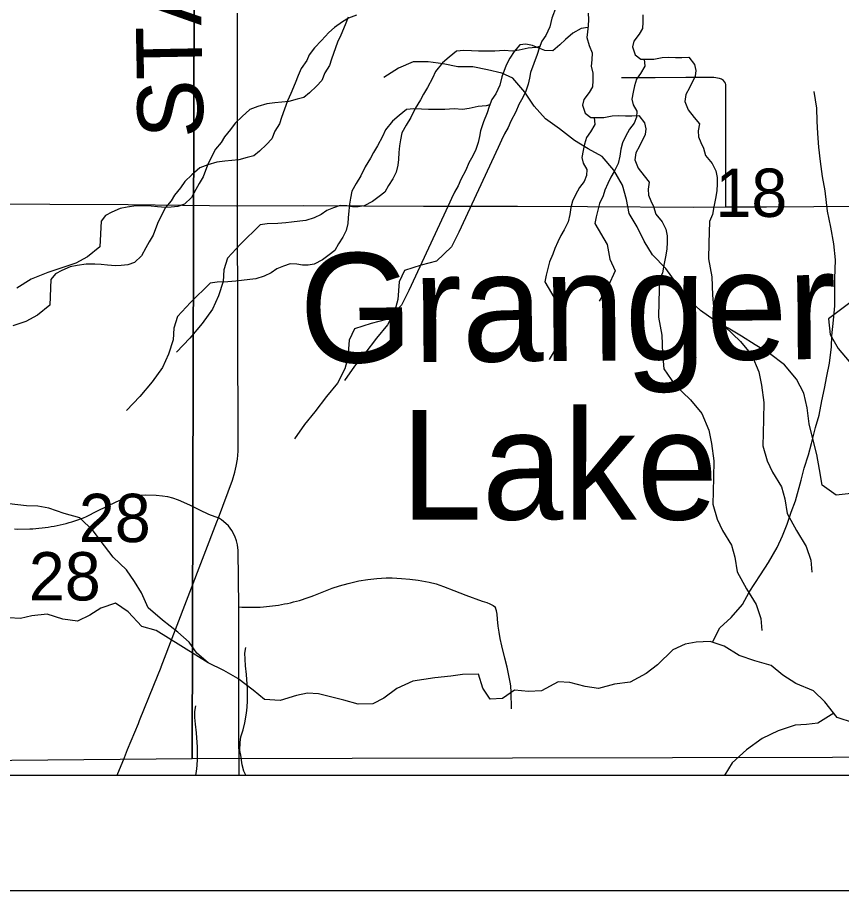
# Model space of a CAD drawing. Extents: x -21.1 to 50.3, y 0 to 22.1.
# Drawn here: x 5.292 to 6.005, y 14 to 14.756 of the extents above; entities that cross this region are included whole.
import ezdxf

# ---------------------------------------------------------------- set-up
doc = ezdxf.new("R2010")
doc.units = 0
for name, color, linetype in [('GM_X_County', 7, 'Continuous'), ('GM_X_County_Road', 7, 'Continuous'), ('GM_X_County_Road_Text', 7, 'Continuous'), ('GM_X_Minor_Lake', 7, 'Continuous'), ('GM_X_Minor_Lake_Text', 7, 'Continuous'), ('GM_X_Minor_River', 7, 'Continuous'), ('GM_X_Section', 7, 'Continuous'), ('GM_X_Section_Text', 7, 'Continuous'), ('GM_X_State_Route', 7, 'Continuous'), ('GM_X_Township_Road', 7, 'Continuous'), ('SH_Cut_Line', 7, 'Continuous'), ('SH_Data', 7, 'Continuous')]:
    doc.layers.add(name, color=color, linetype=linetype)

msp = doc.modelspace()

# ---------------------------------------------------------------- linework, layer by layer
at = {"layer": 'GM_X_County'}
msp.add_lwpolyline([(8.9, 14.74638), (8.9, 20.9), (2.1, 20.9), (2.1, 14.1), (8.89319, 14.1)], dxfattribs=at)
at = {"layer": 'GM_X_County_Road'}
for points in [[(5.48269, 14.59301), (5.48255, 14.74825), (5.48255, 14.75968)], [(4.73211, 14.59298), (4.74386, 14.59308), (4.76736, 14.59329), (4.80962, 14.59366), (4.85964, 14.59401), (4.87385, 14.5941), (4.89773, 14.59426), (4.92994, 14.59432), (4.95594, 14.59422), (4.98512, 14.59432), (5.08119, 14.59473), (5.15671, 14.59493), (5.24394, 14.59473), (5.32008, 14.59422), (5.38789, 14.59401), (5.48169, 14.59302)], [(5.48169, 14.59302), (5.48269, 14.59301), (5.53943, 14.59312), (5.64376, 14.59267), (5.68487, 14.5926), (5.72488, 14.59252), (5.78545, 14.5924), (5.87715, 14.59183), (5.90548, 14.59192), (5.9405, 14.59211), (6.02254, 14.59263)]]:
    msp.add_lwpolyline(points, dxfattribs=at)
at = {"layer": 'GM_X_Minor_Lake'}
msp.add_lwpolyline([(6.01849, 14.51339), (5.99416, 14.4951), (5.9957, 14.48141), (6.00257, 14.46925), (6.0121, 14.45823)], dxfattribs=at)
msp.add_lwpolyline([(6.01849, 14.51339), (5.99416, 14.4951), (5.9957, 14.48141), (6.00257, 14.46925), (6.0121, 14.45823)], dxfattribs=at)
at = {"layer": 'GM_X_Minor_River'}
for points in [[(5.58556, 14.758), (5.57872, 14.75531), (5.57341, 14.75224), (5.56659, 14.74726), (5.56166, 14.74306), (5.55523, 14.73618), (5.54918, 14.72969), (5.54464, 14.72359), (5.54277, 14.71864), (5.53786, 14.71178), (5.53523, 14.70568), (5.5326, 14.69921), (5.52885, 14.69007), (5.52584, 14.68398), (5.52059, 14.66951), (5.5191, 14.66381), (5.51494, 14.65771), (5.51232, 14.65086), (5.50778, 14.64589), (5.50172, 14.64016), (5.49679, 14.63633), (5.49109, 14.63478), (5.48387, 14.63284), (5.47778, 14.63205), (5.4717, 14.63164), (5.46485, 14.63084), (5.45687, 14.62851), (5.45003, 14.62582), (5.44322, 14.6197), (5.43716, 14.61397), (5.43338, 14.60863), (5.42809, 14.60214), (5.42507, 14.59719), (5.42016, 14.59146), (5.41639, 14.58422), (5.41338, 14.57775), (5.40963, 14.56747), (5.40624, 14.56175), (5.40322, 14.55642), (5.39946, 14.54956), (5.3934, 14.54383), (5.3877, 14.5419), (5.382, 14.54111), (5.37705, 14.54108), (5.37019, 14.54142), (5.36448, 14.54215), (5.35915, 14.5425), (5.35154, 14.54246), (5.34393, 14.54128), (5.33785, 14.5401), (5.33063, 14.53702), (5.32494, 14.53395), (5.32116, 14.52899), (5.32003, 14.50697)], [(5.75851, 14.76518), (5.75476, 14.75528), (5.75289, 14.74805), (5.74951, 14.74043), (5.74611, 14.73548), (5.74386, 14.72939), (5.74199, 14.72406), (5.73899, 14.71606), (5.73637, 14.70845), (5.73525, 14.70351), (5.73414, 14.69818), (5.73227, 14.69209), (5.72964, 14.68676), (5.72625, 14.68066), (5.72362, 14.67419), (5.71909, 14.66619), (5.71684, 14.66086), (5.71383, 14.65514), (5.71119, 14.64981), (5.70819, 14.64334), (5.67425, 14.57023)], [(5.78614, 14.75988), (5.78656, 14.75418), (5.7862, 14.74886), (5.78547, 14.74354), (5.78512, 14.7386), (5.78706, 14.73177), (5.78976, 14.72533), (5.78942, 14.71925), (5.78868, 14.71393), (5.79024, 14.70786), (5.79028, 14.7014), (5.78993, 14.69608), (5.78691, 14.69112), (5.78238, 14.68502), (5.78126, 14.68008), (5.78358, 14.67325), (5.78855, 14.66948), (5.79959, 14.66954), (5.80682, 14.67072), (5.81214, 14.67113), (5.81862, 14.67079), (5.82395, 14.67082), (5.83003, 14.67123), (5.83502, 14.6648), (5.83619, 14.65949), (5.83545, 14.65455), (5.83056, 14.64464), (5.82755, 14.63893), (5.82644, 14.63284), (5.82953, 14.62564), (5.83451, 14.61883), (5.83911, 14.61354), (5.838, 14.60746), (5.83841, 14.60214), (5.84034, 14.59721), (5.84266, 14.59229), (5.8446, 14.58584), (5.85034, 14.57903), (5.85342, 14.57259), (5.8546, 14.5669), (5.85463, 14.56158), (5.85428, 14.5555), (5.85318, 14.54866), (5.8517, 14.54143), (5.85059, 14.53497), (5.84796, 14.52888), (5.84746, 14.50993)], [(5.83353, 14.75837), (5.83357, 14.75192), (5.83322, 14.74659), (5.8302, 14.74164), (5.82566, 14.73554), (5.82455, 14.73059), (5.82687, 14.72377), (5.83184, 14.72), (5.84288, 14.72006), (5.85011, 14.72124), (5.85543, 14.72165), (5.8619, 14.7213), (5.86723, 14.72133), (5.87332, 14.72175), (5.8783, 14.71531), (5.87948, 14.71), (5.87874, 14.70506), (5.87385, 14.69516), (5.87084, 14.68944), (5.86973, 14.68336), (5.87282, 14.67616), (5.8778, 14.66935), (5.8824, 14.66405), (5.88129, 14.65797), (5.8817, 14.65266), (5.88363, 14.64773), (5.88594, 14.6428), (5.88788, 14.63636), (5.89363, 14.62955), (5.89671, 14.62311), (5.89789, 14.61742), (5.89792, 14.6121), (5.89757, 14.60602), (5.89647, 14.59917), (5.89498, 14.59195), (5.89388, 14.58548), (5.89125, 14.57939), (5.89075, 14.56045)], [(5.57852, 14.7562), (5.57589, 14.74973), (5.57213, 14.74059), (5.56912, 14.7345), (5.56388, 14.72003), (5.56239, 14.71432), (5.55823, 14.70822), (5.55561, 14.70137), (5.55107, 14.69641), (5.54501, 14.69068), (5.54008, 14.68685), (5.53438, 14.6853), (5.52716, 14.68336), (5.52107, 14.68257), (5.51499, 14.68215), (5.50814, 14.68135), (5.50016, 14.67903), (5.49332, 14.67633), (5.48651, 14.67022), (5.48045, 14.66449), (5.47667, 14.65915), (5.47138, 14.65266), (5.46836, 14.6477), (5.46345, 14.64198), (5.45968, 14.63474), (5.45667, 14.62827), (5.45292, 14.61799), (5.44953, 14.61227), (5.44651, 14.60694), (5.44275, 14.60008), (5.43669, 14.59435), (5.43099, 14.59241), (5.42529, 14.59162), (5.42034, 14.5916), (5.41348, 14.59194), (5.40777, 14.59266), (5.40244, 14.59302), (5.39483, 14.59297), (5.38722, 14.59179), (5.38114, 14.59062), (5.37392, 14.58754), (5.36823, 14.58447), (5.36445, 14.57951), (5.36332, 14.55749)], [(5.78601, 14.74743), (5.78013, 14.74655), (5.77292, 14.74233), (5.76648, 14.73698), (5.76156, 14.73239), (5.7555, 14.72704), (5.74864, 14.72738), (5.74292, 14.72963), (5.73796, 14.73188), (5.73224, 14.73299), (5.72692, 14.7322), (5.722, 14.72647), (5.71823, 14.72075), (5.71522, 14.71466), (5.71147, 14.70476), (5.7096, 14.69754), (5.70622, 14.68992), (5.70282, 14.68496), (5.70057, 14.67887), (5.6987, 14.67354), (5.6957, 14.66555), (5.69308, 14.65794), (5.69196, 14.65299), (5.69085, 14.64767), (5.68898, 14.64158), (5.68635, 14.63625), (5.68296, 14.63015), (5.68033, 14.62368), (5.67581, 14.61567), (5.67355, 14.61034), (5.67054, 14.60463), (5.66791, 14.5993), (5.6649, 14.59282), (5.63096, 14.51972)], [(5.74445, 14.73098), (5.74119, 14.73013), (5.73435, 14.72933), (5.72636, 14.72777), (5.72066, 14.72698), (5.71342, 14.72732), (5.70543, 14.7269), (5.69135, 14.72682), (5.68526, 14.72716), (5.6784, 14.7275), (5.67232, 14.72671), (5.66588, 14.72174), (5.66019, 14.71677), (5.65415, 14.70913), (5.65151, 14.70342), (5.64699, 14.69542), (5.6436, 14.6897), (5.64096, 14.68475), (5.63644, 14.67713), (5.63267, 14.66951), (5.62853, 14.66265), (5.62476, 14.65617), (5.62365, 14.65009), (5.62291, 14.64476), (5.62218, 14.63906), (5.62184, 14.63298), (5.62149, 14.62804), (5.62, 14.62195), (5.61698, 14.61624), (5.61321, 14.61052), (5.6102, 14.60481), (5.60527, 14.60098), (5.59958, 14.59677), (5.59238, 14.59293), (5.58705, 14.59214), (5.5821, 14.59211), (5.57715, 14.59285), (5.57144, 14.59319), (5.56574, 14.59126), (5.56004, 14.58895), (5.55511, 14.58551), (5.54904, 14.58243), (5.54182, 14.58011), (5.5365, 14.5797), (5.52927, 14.57891), (5.52433, 14.57812), (5.51747, 14.5777), (5.50834, 14.57727), (5.50226, 14.57648), (5.48514, 14.55984)], [(5.83451, 14.72001), (5.8353, 14.71394), (5.83153, 14.70746), (5.82813, 14.7025), (5.82626, 14.69679), (5.82515, 14.69147), (5.82404, 14.68538), (5.82521, 14.68045), (5.82829, 14.67477), (5.82793, 14.66983), (5.82606, 14.6645), (5.82191, 14.65916), (5.81851, 14.65307), (5.81588, 14.64735), (5.81439, 14.64203), (5.81366, 14.63594), (5.81218, 14.62948), (5.80879, 14.62262), (5.80577, 14.61767), (5.80314, 14.61233), (5.80051, 14.60662), (5.79901, 14.60167), (5.796, 14.59482), (5.79302, 14.58341), (5.79191, 14.5777), (5.80259, 14.55935)], [(6.01379, 14.34377), (6.00085, 14.34223), (5.98866, 14.35096), (5.98636, 14.36465), (5.98406, 14.37757), (5.98061, 14.39126), (5.97755, 14.40419), (5.97563, 14.41788), (5.97295, 14.4308), (5.96646, 14.44296), (5.95617, 14.45512), (5.94322, 14.46499), (5.93065, 14.47258), (5.91885, 14.48017), (5.90742, 14.48701), (5.89523, 14.49384), (5.88343, 14.50219), (5.872, 14.51282), (5.86246, 14.52612), (5.85332, 14.53866), (5.84188, 14.55043), (5.83464, 14.56222), (5.82853, 14.57476), (5.82167, 14.58616), (5.81936, 14.59832), (5.81592, 14.61087), (5.80829, 14.62379), (5.79838, 14.63557), (5.7862, 14.6424), (5.77439, 14.64961), (5.76144, 14.65948), (5.74925, 14.66821), (5.73934, 14.67923), (5.73134, 14.69139), (5.72105, 14.70354), (5.71153, 14.70772), (5.69897, 14.71074), (5.68641, 14.71339), (5.67347, 14.71337), (5.66053, 14.71602), (5.64759, 14.71753), (5.63465, 14.71751), (5.6221, 14.71217), (5.60918, 14.70417)], [(5.89382, 14.21503), (5.90027, 14.22743), (5.90982, 14.23647), (5.91976, 14.24779), (5.92552, 14.25838), (5.93549, 14.27349), (5.94239, 14.28407), (5.94968, 14.29693), (5.9543, 14.30714), (5.95855, 14.31736), (5.96203, 14.32758), (5.96551, 14.33742), (5.97056, 14.35522), (5.97329, 14.36583), (5.97678, 14.37719), (5.9795, 14.38704), (5.98301, 14.40105), (5.98611, 14.41165), (5.98847, 14.42416), (5.99082, 14.43477), (5.99279, 14.44538), (5.99514, 14.45675), (5.99675, 14.47077), (5.99719, 14.48026), (5.99842, 14.4939), (5.99964, 14.50642), (5.99979, 14.52956), (6.00029, 14.54625), (5.99886, 14.55991), (5.9963, 14.57435), (5.99335, 14.5884), (5.99119, 14.60587), (5.989, 14.6184), (5.98718, 14.63131), (5.98575, 14.64384), (5.98507, 14.6556), (5.98438, 14.66623), (5.98408, 14.67762), (5.98189, 14.69204)], [(5.70116, 14.68046), (5.69791, 14.67961), (5.69106, 14.67882), (5.68307, 14.67725), (5.67737, 14.67646), (5.67013, 14.6768), (5.66214, 14.67638), (5.64806, 14.6763), (5.64197, 14.67665), (5.63512, 14.67699), (5.62903, 14.67619), (5.62259, 14.67122), (5.6169, 14.66625), (5.61086, 14.65862), (5.60823, 14.65291), (5.6037, 14.6449), (5.60031, 14.63919), (5.59767, 14.63423), (5.59315, 14.62661), (5.58938, 14.61899), (5.58524, 14.61213), (5.58147, 14.60565), (5.58036, 14.59957), (5.57963, 14.59425), (5.5789, 14.58855), (5.57855, 14.58247), (5.5782, 14.57752), (5.57671, 14.57144), (5.5737, 14.56572), (5.56992, 14.56), (5.56691, 14.55429), (5.56198, 14.55046), (5.5563, 14.54625), (5.54909, 14.54242), (5.54376, 14.54163), (5.53881, 14.5416), (5.53386, 14.54233), (5.52815, 14.54268), (5.52245, 14.54075), (5.51676, 14.53844), (5.51182, 14.53499), (5.50575, 14.53192), (5.49853, 14.5296), (5.49321, 14.52919), (5.48598, 14.52839), (5.48104, 14.5276), (5.47419, 14.52718), (5.46505, 14.52675), (5.45897, 14.52596), (5.44185, 14.50932)], [(5.79122, 14.6695), (5.79201, 14.66342), (5.78824, 14.65694), (5.78484, 14.65199), (5.78297, 14.64628), (5.78186, 14.64095), (5.78075, 14.63487), (5.78192, 14.62994), (5.785, 14.62426), (5.78465, 14.61932), (5.78277, 14.61399), (5.77862, 14.60865), (5.77523, 14.60255), (5.7726, 14.59684), (5.7711, 14.59151), (5.77038, 14.58543), (5.76889, 14.57896), (5.7655, 14.57211), (5.76248, 14.56715), (5.75985, 14.56182), (5.75722, 14.55611), (5.75572, 14.55116), (5.75271, 14.5443), (5.74973, 14.53289), (5.74862, 14.52719), (5.7593, 14.50884)], [(5.67425, 14.57023), (5.66791, 14.5573), (5.65474, 14.54507), (5.64152, 14.54156), (5.62718, 14.53691), (5.6227, 14.52702), (5.62129, 14.51184), (5.6187, 14.50234), (5.61235, 14.48978), (5.60297, 14.47834), (5.59284, 14.465), (5.58383, 14.45394), (5.57521, 14.44174)], [(5.36332, 14.55749), (5.35278, 14.54869), (5.3426, 14.54331), (5.33128, 14.53944), (5.31844, 14.53518), (5.3041, 14.52939), (5.29166, 14.52172)], [(5.48514, 14.55984), (5.47386, 14.54762), (5.47091, 14.53736), (5.47022, 14.5275), (5.46614, 14.51495), (5.46091, 14.50354), (5.45192, 14.49096), (5.4414, 14.47837), (5.42976, 14.46616)], [(5.80259, 14.55935), (5.80494, 14.54685), (5.80955, 14.53664), (5.80359, 14.52333), (5.79572, 14.51038)], [(5.89075, 14.56045), (5.89046, 14.54706), (5.8932, 14.53152), (5.89369, 14.5156), (5.89491, 14.50233), (5.90446, 14.48836), (5.91817, 14.47556), (5.92771, 14.46349), (5.93385, 14.44912), (5.9362, 14.43776), (5.93819, 14.4226), (5.93791, 14.40818), (5.93761, 14.39604), (5.9373, 14.38504), (5.94117, 14.37217), (5.94578, 14.36234), (5.95343, 14.3495), (5.95652, 14.33928), (5.9585, 14.3264), (5.96654, 14.31166), (5.97496, 14.29806), (5.97882, 14.28595), (5.97965, 14.27572)], [(5.63096, 14.51972), (5.62462, 14.50678), (5.61145, 14.49455), (5.59824, 14.49105), (5.58389, 14.4864), (5.57941, 14.47651), (5.578, 14.46132), (5.57541, 14.45182), (5.56906, 14.43927), (5.55968, 14.42782), (5.54955, 14.41448), (5.54054, 14.40342), (5.53192, 14.39122)], [(5.44185, 14.50932), (5.43058, 14.49711), (5.42762, 14.48685), (5.42693, 14.47698), (5.42285, 14.46444), (5.41763, 14.45302), (5.40863, 14.44044), (5.39812, 14.42786), (5.38647, 14.41564)], [(5.7593, 14.50884), (5.76166, 14.49634), (5.76626, 14.48613), (5.7603, 14.47281), (5.75244, 14.45986)], [(5.84746, 14.50993), (5.84717, 14.49654), (5.84992, 14.48101), (5.8504, 14.46508), (5.85162, 14.45182), (5.86117, 14.43785), (5.87488, 14.42504), (5.88442, 14.41297), (5.89056, 14.3986), (5.89291, 14.38724), (5.8949, 14.37208), (5.89462, 14.35767), (5.89432, 14.34553), (5.89402, 14.33453), (5.89788, 14.32166), (5.90249, 14.31183), (5.91014, 14.29898), (5.91324, 14.28876), (5.91521, 14.27588), (5.92325, 14.26115), (5.93167, 14.24755), (5.93553, 14.23544), (5.93636, 14.2252)], [(5.32003, 14.50697), (5.30949, 14.49818), (5.29931, 14.4928), (5.28799, 14.48893)], [(5.45721, 14.19715), (5.4474, 14.20556), (5.44063, 14.21509), (5.43082, 14.22387), (5.41761, 14.2342), (5.40515, 14.2449), (5.39955, 14.25783), (5.39354, 14.26773), (5.3864, 14.27764), (5.37508, 14.28871), (5.36756, 14.29862), (5.35778, 14.31158), (5.34609, 14.32265), (5.33245, 14.32653), (5.3192, 14.33117), (5.30972, 14.33274), (5.29986, 14.33318), (5.28507, 14.33479)], [(5.45721, 14.19715), (5.41224, 14.22512), (5.39973, 14.22862), (5.38805, 14.24121), (5.3771, 14.24886), (5.36417, 14.24439), (5.35464, 14.23838), (5.34398, 14.23313), (5.33147, 14.23511), (5.31784, 14.23937), (5.30454, 14.23793), (5.29466, 14.23571), (5.2848, 14.23615)], [(6.01585, 14.14515), (6.00184, 14.14979), (5.99092, 14.16351), (5.98112, 14.17306), (5.96598, 14.17922), (5.95465, 14.1865), (5.94446, 14.19491), (5.93044, 14.19879), (5.91681, 14.20342), (5.90396, 14.21147), (5.89184, 14.21572), (5.8797, 14.21503), (5.8702, 14.2132), (5.85954, 14.20833), (5.84617, 14.19551), (5.83626, 14.18799), (5.82255, 14.18048), (5.80887, 14.17867), (5.79518, 14.17496), (5.78343, 14.17655), (5.77017, 14.18005), (5.76031, 14.18087), (5.74584, 14.17299), (5.73445, 14.1723), (5.72232, 14.17352), (5.71202, 14.16637), (5.70139, 14.16568), (5.695, 14.1752), (5.69129, 14.18736), (5.67725, 14.18707), (5.66737, 14.18562), (5.65332, 14.18419), (5.63433, 14.18127), (5.62062, 14.1749), (5.60918, 14.16663), (5.59966, 14.16175), (5.58714, 14.16145), (5.57464, 14.16494), (5.55266, 14.17039), (5.54318, 14.17083), (5.53368, 14.16899), (5.51961, 14.16452), (5.50595, 14.16537), (5.49614, 14.17339), (5.48293, 14.18372), (5.47083, 14.19062), (5.45721, 14.19715)], [(5.48988, 14.1), (5.4882, 14.10347), (5.48663, 14.10877), (5.48541, 14.1171), (5.48461, 14.12127), (5.48492, 14.1281), (5.48563, 14.13304), (5.48746, 14.13913), (5.48891, 14.14522), (5.49034, 14.15358), (5.49105, 14.15889), (5.49137, 14.16421), (5.49126, 14.17483), (5.4908, 14.1828), (5.49038, 14.18696), (5.48954, 14.19455), (5.48911, 14.20023), (5.48905, 14.20554), (5.48976, 14.21048)], [(5.44653, 14.1), (5.44705, 14.10306), (5.44776, 14.10838), (5.44808, 14.11369), (5.44798, 14.12432), (5.44751, 14.13228), (5.44709, 14.13645), (5.44626, 14.14403), (5.44582, 14.14972), (5.44577, 14.15503), (5.44647, 14.15997)], [(5.99891, 14.15348), (5.98511, 14.14496), (5.97523, 14.14388), (5.96536, 14.14318), (5.95053, 14.13834), (5.93683, 14.1316), (5.9231, 14.12182), (5.91088, 14.11051), (5.90436, 14.10031), (5.90399, 14.1)]]:
    msp.add_lwpolyline(points, dxfattribs=at)
at = {"layer": 'GM_X_Section'}
for points in [[(4.4455, 15.10201), (5.4459, 15.12082), (5.44344, 14.11411), (4.44387, 14.10477)], [(5.4459, 15.12082), (6.41284, 15.11937), (6.41343, 14.11604), (5.44344, 14.11411)]]:
    msp.add_lwpolyline(points, close=True, dxfattribs=at)
at = {"layer": 'GM_X_State_Route'}
msp.add_lwpolyline([(2.1, 17.74017), (2.1, 14.1), (6.50995, 14.1), (6.5113, 14.24348), (6.51114, 14.29418), (6.513, 14.41466), (6.51283, 14.60317), (6.5142, 14.9441)], dxfattribs=at)
at = {"layer": 'GM_X_Township_Road'}
for points in [[(5.90548, 14.59192), (5.90529, 14.69807), (5.90502, 14.69925), (5.90421, 14.70042), (5.90333, 14.70132), (5.90258, 14.70195), (5.9015, 14.70258), (5.89988, 14.70313), (5.89804, 14.70354), (5.89664, 14.70376), (5.89501, 14.70394), (5.89302, 14.70403), (5.87074, 14.70395), (5.84424, 14.70382), (5.81491, 14.70367)], [(5.37842, 14.1), (5.38468, 14.11522), (5.38751, 14.12209), (5.39684, 14.14473), (5.3978, 14.14712), (5.41021, 14.17787), (5.4165, 14.19344), (5.41662, 14.19374), (5.46475, 14.31927), (5.46606, 14.3226), (5.47814, 14.35541), (5.48021, 14.36215), (5.48145, 14.36739), (5.48255, 14.37359), (5.4831, 14.38034), (5.48322, 14.38529), (5.48269, 14.59301)], [(5.28959, 14.31312), (5.29223, 14.31304), (5.30283, 14.31316), (5.30548, 14.31331), (5.30812, 14.3135), (5.31076, 14.31374), (5.3134, 14.31403), (5.31603, 14.31437), (5.31865, 14.31474), (5.32126, 14.31517), (5.32387, 14.31563), (5.32647, 14.31615), (5.32905, 14.31671), (5.33163, 14.31732), (5.33419, 14.31796), (5.33675, 14.31866), (5.33929, 14.3194), (5.34182, 14.32018), (5.34434, 14.32101), (5.34683, 14.32189), (5.3493, 14.32281), (5.35176, 14.32377), (5.36149, 14.32874), (5.36914, 14.33265), (5.37749, 14.33663), (5.38369, 14.33915), (5.38902, 14.34071), (5.39359, 14.34157), (5.39824, 14.34225), (5.4028, 14.34254), (5.4121, 14.34243), (5.41764, 14.34177), (5.422, 14.34109), (5.42627, 14.33993), (5.43112, 14.33837), (5.44111, 14.33391), (5.44974, 14.32955), (5.45739, 14.32601), (5.46606, 14.3226)], [(5.48186, 14.30293), (5.48035, 14.30678), (5.47773, 14.31188), (5.4747, 14.31574), (5.47249, 14.31794), (5.46864, 14.32097), (5.46606, 14.3226)], [(5.48413, 14.1), (5.48388, 14.14522), (5.48385, 14.24562), (5.48316, 14.29452), (5.48269, 14.29935), (5.48186, 14.30293)], [(5.48385, 14.24562), (5.48649, 14.24547), (5.48914, 14.24536), (5.49178, 14.24529), (5.49972, 14.24538), (5.50237, 14.2455), (5.50501, 14.24567), (5.50764, 14.24588), (5.51028, 14.24614), (5.51291, 14.24645), (5.51554, 14.2468), (5.51815, 14.2472), (5.52076, 14.24764), (5.52336, 14.24813), (5.52595, 14.24866), (5.52853, 14.24924), (5.53111, 14.24987), (5.53367, 14.25053), (5.53621, 14.25125), (5.53876, 14.252), (5.54128, 14.25281), (5.54378, 14.25365), (5.54627, 14.25454), (5.54875, 14.25547), (5.56458, 14.26187), (5.57098, 14.26395), (5.57855, 14.26601), (5.58756, 14.26814), (5.5954, 14.26942), (5.60329, 14.27029), (5.61121, 14.27073), (5.61657, 14.27065), (5.6247, 14.27029), (5.63173, 14.2696), (5.63889, 14.26877), (5.64839, 14.26698), (5.65446, 14.26546), (5.66092, 14.26339), (5.66988, 14.25995), (5.68021, 14.25582), (5.69453, 14.25072), (5.69832, 14.24944), (5.70106, 14.24826), (5.70405, 14.24674), (5.70519, 14.24593), (5.70602, 14.24482)], [(5.71993, 14.15722), (5.71965, 14.17182), (5.71913, 14.17731), (5.71855, 14.1805), (5.71607, 14.19331), (5.71399, 14.20136), (5.71139, 14.2119), (5.70997, 14.21823), (5.70904, 14.22361), (5.70836, 14.22885), (5.70781, 14.23504), (5.70734, 14.23931), (5.70684, 14.24234), (5.70602, 14.24482)]]:
    msp.add_lwpolyline(points, dxfattribs=at)
at = {"layer": 'SH_Cut_Line'}
msp.add_lwpolyline([(6.52955, 20.9), (2.1, 20.9), (2.1, 14.1), (6.50995, 14.1), (6.5113, 14.24348), (6.51114, 14.29418), (6.513, 14.41466), (6.51283, 14.60317), (6.5142, 14.9441), (6.51464, 15.03489), (6.514, 15.09364), (6.51465, 15.30312), (6.51595, 15.49226), (6.51982, 16.08256), (6.52123, 16.24517), (6.52315, 16.46813), (6.52222, 16.85672), (6.52013, 17.69645), (6.52053, 17.72081), (6.52196, 17.81036), (6.52225, 18.35692), (6.52255, 18.97782), (6.52273, 19.34666), (6.52977, 20.39859)], close=True, dxfattribs=at)
at = {"layer": 'SH_Data'}
msp.add_line((2, 14), (9, 14), dxfattribs=at)

# ---------------------------------------------------------------- texts
at = {"layer": 'GM_X_County_Road_Text'}
msp.add_text('STATE', height=0.056818, rotation=91.10599, dxfattribs=at).set_placement((5.45329, 14.65202))
at = {"layer": 'GM_X_Minor_Lake_Text'}
for s, rotation, p in [('Granger', 0.42071, (5.5364, 14.45692)), ('Lake', 359.98202, (5.62383, 14.32127))]:
    msp.add_text(s, height=0.094741, rotation=rotation, dxfattribs=at).set_placement(p)
at = {"layer": 'GM_X_Section_Text'}
for s, p in [('18', (5.89628, 14.58332)), ('28', (5.34526, 14.30172)), ('28', (5.30197, 14.25121))]:
    msp.add_text(s, height=0.041856, rotation=0.00001, dxfattribs=at).set_placement(p)

doc.saveas('drawing.dxf')
